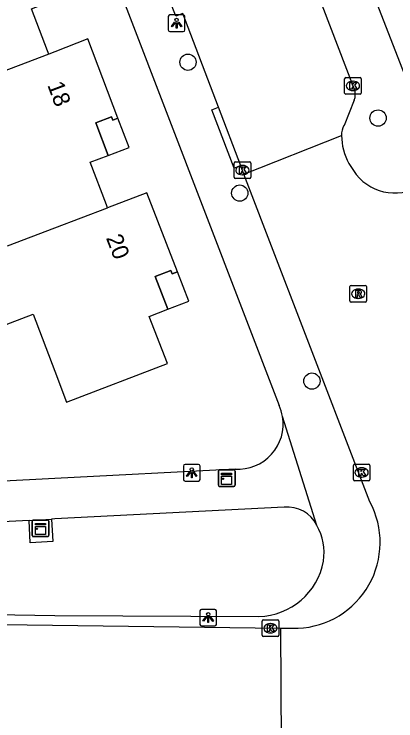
# Model space of a CAD drawing. Extents: x 159265 to 160143, y 383413 to 384319.
# Drawn here: x 159497.56 to 159520.52, y 383632.66 to 383675.17 of the extents above; entities that cross this region are included whole.
import ezdxf

# ---------------------------------------------------------------- set-up
doc = ezdxf.new("R2010")
doc.units = 0
for name, color, linetype in [('IMGEO_Boom', 7, 'Continuous'), ('IMGEO_Kast', 7, 'Continuous'), ('IMGEO_Kolk', 7, 'Continuous'), ('IMGEO_Lichtpunt', 7, 'Continuous'), ('IMGEO_Pand', 7, 'Continuous'), ('IMGEO_Pand_nummerreeks', 7, 'Continuous'), ('IMGEO_Pand_overbouw', 7, 'Continuous'), ('IMGEO_Rijbaan_lokaal_gesloten', 7, 'Continuous'), ('IMGEO_Rijbaan_lokaal_open', 7, 'Continuous'), ('IMGEO_Rioolput', 7, 'Continuous'), ('IMGEO_Voetpad_open', 7, 'Continuous')]:
    doc.layers.add(name, color=color, linetype=linetype)

msp = doc.modelspace()

# ---------------------------------------------------------------- linework, layer by layer
at = {"layer": 'IMGEO_Boom'}
for centre in [(159508.012, 383672.274), (159519.444, 383668.915), (159511.128, 383664.403), (159515.465, 383653.098)]:
    msp.add_circle(centre, 0.489, dxfattribs=at)
at = {"layer": 'IMGEO_Kast'}
for p, q in [((159509.842, 383646.837), (159509.842, 383647.678)), ((159509.842, 383647.678), (159509.842, 383646.837)), ((159509.917, 383647.762), (159510.758, 383647.762)), ((159510.758, 383647.762), (159509.917, 383647.762)), ((159510.842, 383647.687), (159510.842, 383646.846)), ((159510.842, 383646.846), (159510.842, 383647.687)), ((159510.767, 383646.762), (159509.926, 383646.762)), ((159509.926, 383646.762), (159510.767, 383646.762)), ((159498.644, 383643.817), (159498.644, 383644.658)), ((159498.644, 383644.658), (159498.644, 383643.817)), ((159498.719, 383644.742), (159499.56, 383644.742)), ((159499.56, 383644.742), (159498.719, 383644.742)), ((159499.644, 383644.667), (159499.644, 383643.826)), ((159499.644, 383643.826), (159499.644, 383644.667)), ((159499.569, 383643.742), (159498.728, 383643.742)), ((159498.728, 383643.742), (159499.569, 383643.742))]:
    msp.add_line(p, q, dxfattribs=at)
for points in [[(159510.037, 383647.552), (159510.637, 383647.552), (159510.637, 383647.467), (159510.037, 383647.467), (159510.037, 383647.552)], [(159510.037, 383647.377), (159510.637, 383647.377), (159510.637, 383646.888), (159510.037, 383646.888), (159510.037, 383647.377)], [(159498.839, 383644.532), (159499.439, 383644.532), (159499.439, 383644.447), (159498.839, 383644.447), (159498.839, 383644.532)], [(159498.839, 383644.357), (159499.439, 383644.357), (159499.439, 383643.868), (159498.839, 383643.868), (159498.839, 383644.357)]]:
    msp.add_lwpolyline(points, dxfattribs=at)
for centre in [(159510.121, 383647.226), (159498.923, 383644.206)]:
    msp.add_circle(centre, 0.0377, dxfattribs=at)
for centre, start, end in [((159509.92, 383647.684), 92.4484, 184.2845), ((159509.92, 383647.684), 92.4484, 184.2845), ((159510.764, 383647.684), 2.4484, 94.2845), ((159510.764, 383647.684), 2.4484, 94.2845), ((159509.92, 383646.84), 182.4484, 274.2845), ((159509.92, 383646.84), 182.4484, 274.2845), ((159510.764, 383646.84), 272.4484, 4.2845), ((159510.764, 383646.84), 272.4484, 4.2845), ((159498.722, 383644.664), 92.4484, 184.2845), ((159498.722, 383644.664), 92.4484, 184.2845), ((159499.566, 383644.664), 2.4484, 94.2845), ((159499.566, 383644.664), 2.4484, 94.2845), ((159498.722, 383643.82), 182.4484, 274.2845), ((159498.722, 383643.82), 182.4484, 274.2845), ((159499.566, 383643.82), 272.4484, 4.2845), ((159499.566, 383643.82), 272.4484, 4.2845)]:
    msp.add_arc(centre, 0.0779, start, end, dxfattribs=at)
at = {"layer": 'IMGEO_Kolk'}
for p, q in [((159517.435, 383670.422), (159517.435, 383671.274)), ((159517.51, 383671.348), (159518.362, 383671.348)), ((159517.923, 383671.128), (159517.948, 383671.128)), ((159518.436, 383671.274), (159518.436, 383670.422)), ((159517.946, 383670.568), (159517.921, 383670.568)), ((159518.362, 383670.348), (159517.51, 383670.348)), ((159510.863, 383666.284), (159511.715, 383666.284)), ((159510.788, 383665.358), (159510.788, 383666.21)), ((159511.276, 383666.064), (159511.301, 383666.064)), ((159511.789, 383666.21), (159511.789, 383665.358)), ((159511.299, 383665.504), (159511.274, 383665.504)), ((159511.715, 383665.284), (159510.863, 383665.284)), ((159517.958, 383647.176), (159517.958, 383648.028)), ((159518.033, 383648.102), (159518.885, 383648.102)), ((159518.959, 383648.028), (159518.959, 383647.176)), ((159518.446, 383647.882), (159518.471, 383647.882)), ((159518.469, 383647.322), (159518.444, 383647.322)), ((159518.885, 383647.102), (159518.033, 383647.102)), ((159512.473, 383637.812), (159512.473, 383638.664)), ((159512.548, 383638.738), (159513.4, 383638.738)), ((159513.474, 383638.664), (159513.474, 383637.812)), ((159512.961, 383638.518), (159512.986, 383638.518)), ((159512.984, 383637.958), (159512.959, 383637.958)), ((159513.4, 383637.738), (159512.548, 383637.738))]:
    msp.add_line(p, q, dxfattribs=at)
for points in [[(159517.435, 383670.422), (159517.435, 383671.274)], [(159517.51, 383671.348), (159518.362, 383671.348)], [(159517.756, 383671.048), (159517.879, 383671.048), (159517.879, 383670.897), (159518.009, 383671.048), (159518.173, 383671.048), (159518.027, 383670.897), (159518.18, 383670.648), (159518.028, 383670.648), (159517.943, 383670.812), (159517.879, 383670.745), (159517.879, 383670.648), (159517.756, 383670.648), (159517.756, 383671.048)], [(159518.436, 383671.274), (159518.436, 383670.422)], [(159518.362, 383670.348), (159517.51, 383670.348)], [(159510.863, 383666.284), (159511.715, 383666.284)], [(159510.788, 383665.358), (159510.788, 383666.21)], [(159511.109, 383665.984), (159511.232, 383665.984), (159511.232, 383665.833), (159511.362, 383665.984), (159511.526, 383665.984), (159511.38, 383665.833), (159511.533, 383665.584), (159511.381, 383665.584), (159511.296, 383665.748), (159511.232, 383665.681), (159511.232, 383665.584), (159511.109, 383665.584), (159511.109, 383665.984)], [(159511.789, 383666.21), (159511.789, 383665.358)], [(159511.715, 383665.284), (159510.863, 383665.284)], [(159517.958, 383647.176), (159517.958, 383648.028)], [(159518.033, 383648.102), (159518.885, 383648.102)], [(159518.959, 383648.028), (159518.959, 383647.176)], [(159518.279, 383647.802), (159518.402, 383647.802), (159518.402, 383647.651), (159518.532, 383647.802), (159518.696, 383647.802), (159518.55, 383647.651), (159518.703, 383647.402), (159518.551, 383647.402), (159518.466, 383647.566), (159518.402, 383647.499), (159518.402, 383647.402), (159518.279, 383647.402), (159518.279, 383647.802)], [(159518.885, 383647.102), (159518.033, 383647.102)], [(159512.473, 383637.812), (159512.473, 383638.664)], [(159512.548, 383638.738), (159513.4, 383638.738)], [(159513.474, 383638.664), (159513.474, 383637.812)], [(159512.794, 383638.438), (159512.917, 383638.438), (159512.917, 383638.287), (159513.047, 383638.438), (159513.211, 383638.438), (159513.065, 383638.287), (159513.218, 383638.038), (159513.066, 383638.038), (159512.981, 383638.202), (159512.917, 383638.135), (159512.917, 383638.038), (159512.794, 383638.038), (159512.794, 383638.438)], [(159513.4, 383637.738), (159512.548, 383637.738)]]:
    msp.add_lwpolyline(points, dxfattribs=at)
for centre, start, end in [((159517.512, 383671.272), 91.552, 178.448), ((159517.512, 383671.272), 91.552, 178.448), ((159518.36, 383671.272), 1.552, 88.448), ((159518.36, 383671.272), 1.552, 88.448), ((159517.512, 383670.424), 181.552, 268.448), ((159517.512, 383670.424), 181.552, 268.448), ((159518.36, 383670.424), 271.552, 358.448), ((159518.36, 383670.424), 271.552, 358.448), ((159510.865, 383666.208), 91.552, 178.448), ((159510.865, 383666.208), 91.552, 178.448), ((159511.713, 383666.208), 1.552, 88.448), ((159511.713, 383666.208), 1.552, 88.448), ((159510.865, 383665.36), 181.552, 268.448), ((159510.865, 383665.36), 181.552, 268.448), ((159511.713, 383665.36), 271.552, 358.448), ((159511.713, 383665.36), 271.552, 358.448), ((159518.035, 383648.026), 91.552, 178.448), ((159518.035, 383648.026), 91.552, 178.448), ((159518.883, 383648.026), 1.552, 88.448), ((159518.883, 383648.026), 1.552, 88.448), ((159518.035, 383647.178), 181.552, 268.448), ((159518.035, 383647.178), 181.552, 268.448), ((159518.883, 383647.178), 271.552, 358.448), ((159518.883, 383647.178), 271.552, 358.448), ((159512.55, 383638.662), 91.552, 178.448), ((159512.55, 383638.662), 91.552, 178.448), ((159513.398, 383638.662), 1.552, 88.448), ((159513.398, 383638.662), 1.552, 88.448), ((159512.55, 383637.814), 181.552, 268.448), ((159512.55, 383637.814), 181.552, 268.448), ((159513.398, 383637.814), 271.552, 358.448), ((159513.398, 383637.814), 271.552, 358.448)]:
    msp.add_arc(centre, 0.0765, start, end, dxfattribs=at)
for centre, major_axis, ratio, start_param, end_param in [((159517.922, 383670.848), (-0.387, 0.002), 0.722429, 4.712389, 7.853982), ((159517.947, 383670.848), (-0.39, 0.002), 0.717154, 1.570796, 4.712389), ((159511.275, 383665.784), (-0.387, 0.002), 0.722429, 4.712389, 7.853982), ((159511.3, 383665.784), (-0.39, 0.002), 0.717154, 1.570796, 4.712389), ((159518.445, 383647.602), (-0.387, 0.002), 0.722429, 4.712389, 7.853982), ((159518.47, 383647.602), (-0.39, 0.002), 0.717154, 1.570796, 4.712389), ((159512.96, 383638.238), (-0.387, 0.002), 0.722429, 4.712389, 7.853982), ((159512.985, 383638.238), (-0.39, 0.002), 0.717154, 1.570796, 4.712389)]:
    msp.add_ellipse(centre, major_axis=major_axis, ratio=ratio, start_param=start_param, end_param=end_param, dxfattribs=at)
at = {"layer": 'IMGEO_Lichtpunt'}
for p, q in [((159506.831, 383675.023), (159506.831, 383674.216)), ((159506.831, 383675.023), (159506.831, 383674.216)), ((159507.733, 383675.118), (159506.925, 383675.118)), ((159507.733, 383675.118), (159506.925, 383675.118)), ((159507.827, 383674.216), (159507.827, 383675.023)), ((159507.827, 383674.216), (159507.827, 383675.023)), ((159506.925, 383674.122), (159507.733, 383674.122)), ((159506.925, 383674.122), (159507.733, 383674.122)), ((159508.646, 383648.082), (159507.838, 383648.082)), ((159508.646, 383648.082), (159507.838, 383648.082)), ((159507.744, 383647.987), (159507.744, 383647.18)), ((159507.744, 383647.987), (159507.744, 383647.18)), ((159508.74, 383647.18), (159508.74, 383647.987)), ((159508.74, 383647.18), (159508.74, 383647.987)), ((159507.838, 383647.086), (159508.646, 383647.086)), ((159507.838, 383647.086), (159508.646, 383647.086)), ((159508.729, 383639.277), (159508.729, 383638.47)), ((159508.729, 383639.277), (159508.729, 383638.47)), ((159509.631, 383639.372), (159508.823, 383639.372)), ((159509.631, 383639.372), (159508.823, 383639.372)), ((159509.725, 383638.47), (159509.725, 383639.277)), ((159509.725, 383638.47), (159509.725, 383639.277)), ((159508.823, 383638.376), (159509.631, 383638.376)), ((159508.823, 383638.376), (159509.631, 383638.376))]:
    msp.add_line(p, q, dxfattribs=at)
for points in [[(159507.205, 383674.687), (159507.244, 383674.659), (159507.056, 383674.397), (159507.018, 383674.424), (159507.205, 383674.687)], [(159507.307, 383674.639), (159507.354, 383674.639), (159507.354, 383674.317), (159507.307, 383674.317), (159507.307, 383674.639)], [(159507.417, 383674.659), (159507.455, 383674.686), (159507.642, 383674.424), (159507.603, 383674.396), (159507.417, 383674.659)], [(159508.118, 383647.651), (159508.157, 383647.623), (159507.969, 383647.361), (159507.931, 383647.388), (159508.118, 383647.651)], [(159508.22, 383647.603), (159508.267, 383647.603), (159508.267, 383647.281), (159508.22, 383647.281), (159508.22, 383647.603)], [(159508.33, 383647.623), (159508.368, 383647.65), (159508.555, 383647.388), (159508.516, 383647.36), (159508.33, 383647.623)], [(159509.103, 383638.941), (159509.142, 383638.913), (159508.954, 383638.651), (159508.916, 383638.678), (159509.103, 383638.941)], [(159509.205, 383638.893), (159509.252, 383638.893), (159509.252, 383638.571), (159509.205, 383638.571), (159509.205, 383638.893)], [(159509.315, 383638.913), (159509.353, 383638.94), (159509.54, 383638.678), (159509.501, 383638.65), (159509.315, 383638.913)]]:
    msp.add_lwpolyline(points, dxfattribs=at)
for centre in [(159507.33, 383674.821), (159508.243, 383647.785), (159509.228, 383639.075)]:
    msp.add_circle(centre, 0.0994, dxfattribs=at)
for centre, start, end in [((159506.925, 383675.023), 90, 180), ((159506.925, 383675.023), 90, 180), ((159507.733, 383675.023), 0, 90), ((159507.733, 383675.023), 0, 90), ((159506.925, 383674.216), 180, 270), ((159506.925, 383674.216), 180, 270), ((159507.733, 383674.216), 270, 0), ((159507.733, 383674.216), 270, 360), ((159507.838, 383647.987), 90, 180), ((159507.838, 383647.987), 90, 180), ((159508.646, 383647.987), 0, 90), ((159508.646, 383647.987), 0, 90), ((159507.838, 383647.18), 180, 270), ((159507.838, 383647.18), 180, 270), ((159508.646, 383647.18), 270, 0), ((159508.646, 383647.18), 270, 360), ((159508.823, 383639.277), 90, 180), ((159508.823, 383639.277), 90, 180), ((159509.631, 383639.277), 0, 90), ((159509.631, 383639.277), 0, 90), ((159508.823, 383638.47), 180, 270), ((159508.823, 383638.47), 180, 270), ((159509.631, 383638.47), 270, 0), ((159509.631, 383638.47), 270, 360)]:
    msp.add_arc(centre, 0.0946, start, end, dxfattribs=at)
at = {"layer": 'IMGEO_Pand'}
for points in [[(159499.634, 383672.767), (159499.565, 383672.949), (159498.598, 383675.488), (159499.696, 383675.913), (159498.941, 383677.872), (159499.882, 383678.23), (159500, 383678.042), (159500.277, 383678.153), (159500, 383678.876), (159498.452, 383682.919), (159496.097, 383682.017)], [(159503.171, 383663.515), (159503.105, 383663.69), (159502.136, 383666.253), (159503.215, 383666.668), (159502.464, 383668.631), (159503.405, 383668.989), (159503.49, 383668.788), (159503.8, 383668.912), (159501.998, 383673.672), (159500, 383672.907), (159499.634, 383672.767)], [(159499.634, 383672.767), (159493.665, 383670.483)], [(159492.632, 383654.807), (159492.81, 383654.875), (159498.695, 383657.123), (159500, 383653.703), (159500.713, 383651.835), (159506.773, 383654.147), (159505.683, 383656.991), (159506.796, 383657.417), (159506.041, 383659.384), (159506.982, 383659.742), (159507.067, 383659.541), (159507.377, 383659.665), (159505.537, 383664.413), (159503.171, 383663.515)], [(159497.161, 383661.233), (159500, 383662.311), (159503.171, 383663.515)]]:
    msp.add_lwpolyline(points, dxfattribs=at)
at = {"layer": 'IMGEO_Pand_overbouw'}
for points in [[(159503.8, 383668.912), (159503.49, 383668.788), (159503.405, 383668.989), (159502.464, 383668.631), (159503.215, 383666.668), (159504.467, 383667.15)], [(159507.377, 383659.665), (159507.067, 383659.541), (159506.982, 383659.742), (159506.041, 383659.384), (159506.796, 383657.417), (159508.061, 383657.901)]]:
    msp.add_lwpolyline(points, close=True, dxfattribs=at)
at = {"layer": 'IMGEO_Rijbaan_lokaal_gesloten'}
for points in [[(159500.962, 383715.104), (159518.009, 383670.645)], [(159509.846, 383669.564), (159507.694, 383675.212)], [(159518.008, 383669.995), (159517.397, 383668.469)], [(159511.185, 383666.05), (159509.846, 383669.564)], [(159511.381, 383665.535), (159511.185, 383666.05)]]:
    msp.add_lwpolyline(points, dxfattribs=at)
for centre, radius, start, end in [((159517.283, 383670.321), 0.795, 335.7706, 24.0532), ((159518.327, 383667.92), 1.081, 149.4394, 182.5783)]:
    msp.add_arc(centre, radius, start, end, dxfattribs=at)
at = {"layer": 'IMGEO_Rijbaan_lokaal_open'}
for points in [[(159511.381, 383665.535), (159517.248, 383667.871)], [(159517.688, 383666.189), (159517.964, 383665.755)], [(159518.958, 383645.83), (159514.686, 383656.939), (159513.341, 383660.438), (159511.381, 383665.535)], [(159489.172, 383638.562), (159513.569, 383638.233)], [(159513.569, 383638.233), (159514.636, 383638.236)], [(159513.569, 383638.233), (159513.621, 383631.242)]]:
    msp.add_lwpolyline(points, dxfattribs=at)
for centre, radius, start, end in [((159520.818, 383667.906), 3.57, 180.5674, 208.752), ((159520.44, 383667.363), 2.953, 212.993, 301.1537), ((159514.406, 383643.394), 5.163, 272.5547, 28.154)]:
    msp.add_arc(centre, radius, start, end, dxfattribs=at)
at = {"layer": 'IMGEO_Rioolput'}
for p, q in [((159517.751, 383657.926), (159517.751, 383658.778)), ((159517.826, 383658.852), (159518.678, 383658.852)), ((159518.239, 383658.632), (159518.264, 383658.632)), ((159518.752, 383658.778), (159518.752, 383657.926)), ((159518.678, 383657.852), (159517.826, 383657.852)), ((159518.262, 383658.072), (159518.237, 383658.072))]:
    msp.add_line(p, q, dxfattribs=at)
for points in [[(159517.751, 383657.926), (159517.751, 383658.778)], [(159517.826, 383658.852), (159518.678, 383658.852)], [(159518.752, 383658.778), (159518.752, 383657.926)], [(159518.34, 383658.55), (159518.088, 383658.552), (159518.088, 383658.152)], [(159518.088, 383658.152), (159518.212, 383658.152), (159518.212, 383658.314), (159518.223, 383658.314)], [(159518.266, 383658.471), (159518.212, 383658.471), (159518.212, 383658.39)], [(159518.212, 383658.39), (159518.264, 383658.39)], [(159518.27, 383658.285), (159518.341, 383658.152), (159518.481, 383658.152), (159518.416, 383658.278)], [(159518.678, 383657.852), (159517.826, 383657.852)]]:
    msp.add_lwpolyline(points, dxfattribs=at)
for centre, radius, start, end in [((159517.828, 383658.776), 0.0765, 91.552, 178.448), ((159517.828, 383658.776), 0.0765, 91.552, 178.448), ((159518.676, 383658.776), 0.0765, 1.552, 88.448), ((159518.676, 383658.776), 0.0765, 1.552, 88.448), ((159518.222, 383658.261), 0.0533, 26.0293, 88.6989), ((159518.248, 383658.579), 0.19, 274.7715, 282.9687), ((159518.272, 383658.375), 0.0964, 77.0061, 93.1865), ((159518.286, 383658.432), 0.0378, 276.6634, 79.6772), ((159518.339, 383658.44), 0.109, 350.3612, 89.416), ((159518.337, 383658.44), 0.112, 277.5842, 350.9817), ((159518.321, 383658.225), 0.108, 29.5134, 73.7905), ((159517.828, 383657.928), 0.0765, 181.552, 268.448), ((159517.828, 383657.928), 0.0765, 181.552, 268.448), ((159518.676, 383657.928), 0.0765, 271.552, 358.448), ((159518.676, 383657.928), 0.0765, 271.552, 358.448)]:
    msp.add_arc(centre, radius, start, end, dxfattribs=at)
for centre, major_axis, ratio, start_param, end_param in [((159518.238, 383658.352), (-0.387, 0.002), 0.722429, 4.712389, 7.853982), ((159518.263, 383658.352), (-0.39, 0.002), 0.717154, 1.570796, 4.712389)]:
    msp.add_ellipse(centre, major_axis=major_axis, ratio=ratio, start_param=start_param, end_param=end_param, dxfattribs=at)
at = {"layer": 'IMGEO_Voetpad_open'}
for points in [[(159509.321, 383701.658), (159512.811, 383692.674), (159522.704, 383667.239)], [(159496.449, 383695.986), (159500, 383686.749), (159513.499, 383651.634)], [(159507.694, 383675.212), (159507.28, 383675.042), (159505.918, 383678.564), (159506.344, 383678.724)], [(159511.185, 383666.05), (159510.783, 383665.91), (159509.452, 383669.407), (159509.846, 383669.564)], [(159515.76, 383644.423), (159513.701, 383650.966)], [(159510.841, 383647.807), (159500, 383647.239), (159470.88, 383645.715), (159461.547, 383642.154)], [(159513.792, 383645.507), (159500, 383644.808), (159499.799, 383644.797)], [(159498.457, 383644.724), (159489.191, 383644.257), (159489.176, 383639.191)], [(159499.799, 383644.797), (159499.876, 383643.451), (159498.529, 383643.378), (159498.457, 383644.724)], [(159498.457, 383644.724), (159499.799, 383644.797)], [(159489.176, 383639.191), (159500, 383639.005), (159512.279, 383638.942)]]:
    msp.add_lwpolyline(points, dxfattribs=at)
for centre, radius, start, end in [((159511.055, 383650.53), 2.682, 9.3498, 24.3004), ((159511.019, 383650.52), 2.719, 266.2475, 9.4403), ((159514.025, 383643.601), 1.92, 25.3419, 96.965), ((159512.919, 383642.782), 3.281, 350.9635, 30.0062), ((159512.18, 383642.984), 4.043, 271.4041, 349.7863)]:
    msp.add_arc(centre, radius, start, end, dxfattribs=at)

# ---------------------------------------------------------------- texts
at = {"layer": 'IMGEO_Pand_nummerreeks'}
for s, rotation, p in [('18', 290.7294, (159499.539, 383670.905)), ('20', 291.1878, (159503.068, 383661.709))]:
    msp.add_text(s, height=1, rotation=rotation, dxfattribs=at).set_placement(p)

doc.saveas('drawing.dxf')
